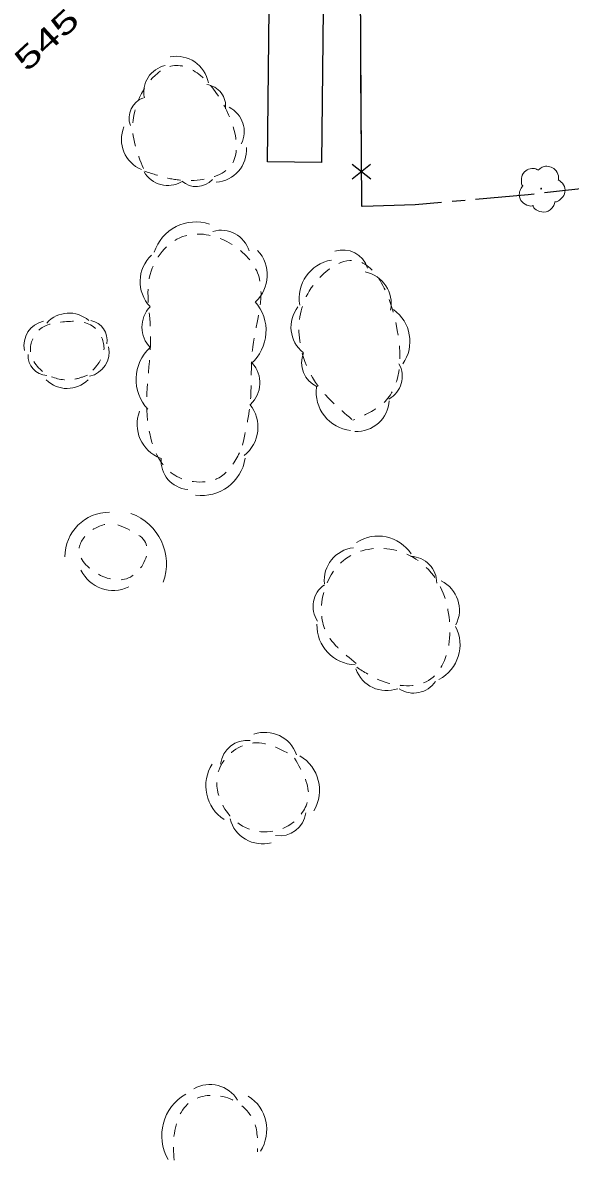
# Model space of a CAD drawing. Extents: x 2362213 to 2366494, y 6968794 to 6978110.
# Drawn here: x 2364723 to 2364841.6, y 6968856.7 to 6969103.1 of the extents above; entities that cross this region are included whole.
import ezdxf
from ezdxf.enums import TextEntityAlignment as Align

# ---------------------------------------------------------------- set-up
doc = ezdxf.new("R2010")
doc.units = 0
doc.header["$LTSCALE"] = 1.9
doc.linetypes.add('LONG_DASH_SHORT_DASH', pattern=[9.9, 6, -1.2, 1.5, -1.2])
doc.linetypes.add('SHORT_DASHED', pattern=[2.7, 1.5, -1.2])
for name, color, linetype, lineweight in [('11', 7, 'Continuous', 25), ('17', 7, 'Continuous', 25), ('29', 7, 'Continuous', 13), ('31', 7, 'Continuous', 25)]:
    doc.layers.add(name, color=color, linetype=linetype, lineweight=lineweight)

msp = doc.modelspace()

# ---------------------------------------------------------------- linework, layer by layer
at = {"layer": '11'}
msp.add_lwpolyline([(2364788.398, 6969132.64), (2364787.727, 6969072.862), (2364776.025, 6969072.991), (2364776.686, 6969132.769)], close=True, dxfattribs=at)
at = {"layer": '17'}
for p, q in [((2364798.402, 6969069.213), (2364794.392, 6969072.395)), ((2364798.392, 6969072.414), (2364794.402, 6969069.194))]:
    msp.add_line(p, q, dxfattribs=at)
at = {"layer": '17', "linetype": 'LONG_DASH_SHORT_DASH'}
msp.add_lwpolyline([(2364796.542, 6969225.692), (2364797.507, 6969269.253), (2364797.233, 6969290.752), (2364795.774, 6969303.179), (2364823.196, 6969305.26), (2364864.02, 6969308.159), (2364864.708, 6969225.341), (2364865.984, 6969129.23), (2364866.361, 6969093.811), (2364866.081, 6969069.657), (2364832.486, 6969065.827), (2364808.015, 6969063.684), (2364796.469, 6969063.264), (2364796.133, 6969123.774), (2364795.899, 6969184.005), (2364795.966, 6969216.847)], dxfattribs=at)
at = {"layer": '17'}
msp.add_lwpolyline([(2364796.41, 6969072.595), (2364796.133, 6969123.774), (2364796.099, 6969132.593)], dxfattribs=at)
at = {"layer": '29'}
msp.add_circle((2364835.343, 6969067.185), 0.1, dxfattribs=at)
for centre, radius, start, end in [((2364756.301, 6969088.758), 7.073, 10.76167, 100.76167), ((2364755.133, 6969088.045), 5.897, 102.17522, 192.17523), ((2364762.264, 6969085.024), 4.713, 352.60029, 82.60029), ((2364750.773, 6969082.425), 4.713, 109.47117, 199.47117), ((2364765.111, 6969079.52), 5.897, 333.11914, 63.11914), ((2364751.477, 6969077.809), 7.073, 157.21952, 247.21952), ((2364764.418, 6969075.595), 7.073, 273.96909, 3.96909), ((2364754.429, 6969073.743), 5.897, 210.09093, 300.09093), ((2364760.636, 6969072.323), 4.713, 227.97661, 317.97661), ((2364760.521, 6969050.508), 9.461, 71.99142, 161.99142), ((2364766.022, 6969051.861), 6.304, 16.67016, 106.67016), ((2364756.333, 6969047.047), 7.888, 133.34337, 223.34337), ((2364768.101, 6969048.454), 7.888, 312.62997, 42.62997), ((2364792.372, 6969048.276), 5.622, 17.63601, 107.63601), ((2364791.347, 6969043.387), 8.437, 100.03894, 190.03894), ((2364795.823, 6969042.244), 7.035, 348.75318, 78.75318), ((2364766.278, 6969036.382), 9.461, 311.44816, 41.44816), ((2364733.051, 6969033.789), 6.429, 48.37643, 138.37643), ((2364755.137, 6969037.178), 6.304, 135.40878, 225.40878), ((2364788.163, 6969037.176), 7.035, 141.57975, 231.57975), ((2364798.459, 6969034.059), 8.437, 324.82945, 54.82945), ((2364728.644, 6969033.212), 5.36, 102.12886, 192.12886), ((2364737.007, 6969034.386), 4.283, 349.30618, 79.30618), ((2364736.374, 6969031.776), 5.36, 282.31148, 12.31148), ((2364757.038, 6969025.842), 9.461, 132.92536, 222.92536), ((2364728.443, 6969030.992), 4.283, 177.07821, 267.07821), ((2364789.047, 6969029.407), 5.622, 156.80959, 246.80959), ((2364768.093, 6969025.106), 6.304, 312.42401, 42.42401), ((2364799.624, 6969026.516), 5.622, 299.10338, 29.10338), ((2364732.617, 6969030.318), 6.429, 225.2643, 315.2643), ((2364795.01, 6969023.174), 8.437, 173.27949, 263.27949), ((2364766.078, 6969015.509), 7.888, 308.60669, 38.60669), ((2364795.379, 6969021.626), 7.035, 266.88103, 356.88103), ((2364755.684, 6969016.137), 7.888, 158.97283, 248.97283), ((2364759.289, 6969008.286), 6.304, 175.35264, 265.35264), ((2364761.846, 6969010.173), 9.461, 261.63588, 351.63588), ((2364741.844, 6968987.399), 9.702, 89.95853, 179.95853), ((2364742.515, 6968985.86), 11.637, 340.16473, 70.16473), ((2364800.006, 6968983.41), 8.519, 33.03868, 123.03868), ((2364795.454, 6968982.341), 7.103, 96.39694, 186.39694), ((2364807.026, 6968981.83), 5.676, 359.03824, 89.03824), ((2364742.624, 6968987.904), 7.754, 205.65663, 295.65663), ((2364791.586, 6968976.703), 5.676, 124.43053, 214.43053), ((2364810.524, 6968975.872), 7.103, 333.43349, 63.43349), ((2364795.28, 6968972.564), 8.519, 178.36399, 268.36399), ((2364809.255, 6968968.427), 8.519, 297.54988, 27.54988), ((2364801.864, 6968965.55), 7.103, 199.87757, 289.87757), ((2364807.719, 6968963.588), 5.676, 236.42884, 326.42884), ((2364775.494, 6968942.158), 7.255, 19.45089, 109.45089), ((2364771.648, 6968941.888), 5.798, 83.44769, 173.44769), ((2364778.616, 6968936.87), 8.702, 329.25941, 59.25941), ((2364771.385, 6968937.82), 8.702, 147.03308, 237.03308), ((2364778.638, 6968932.787), 5.798, 261.80443, 351.80443), ((2364774.943, 6968932.526), 7.255, 194.98366, 284.98366), ((2364763.579, 6968866.237), 6.924, 30.35452, 120.35452), ((2364763.529, 6968862.087), 10.393, 120.07341, 210.07341), ((2364767.215, 6968863.348), 8.665, 327.36026, 57.36026)]:
    msp.add_arc(centre, radius, start, end, dxfattribs=at)
at = {"layer": '29', "linetype": 'SHORT_DASHED'}
for points in [[(2364749.168, 6969071.514), (2364746.908, 6969082.033), (2364755.466, 6969093.765), (2364767.23, 6969084.016), (2364767.925, 6969071.913), (2364758.862, 6969068.906), (2364754.177, 6969069.511), (2364749.373, 6969070.956)], [(2364769.995, 6969009.97), (2364766.054, 6969004.862), (2364756.373, 6969004.859), (2364749.978, 6969017.999), (2364750.701, 6969036.577), (2364750.84, 6969049.309), (2364758.306, 6969056.981), (2364773.7, 6969049.376), (2364772.847, 6969032.889), (2364772.4, 6969022.033), (2364770.312, 6969010.243)], [(2364794.337, 6969017.201), (2364786.471, 6969025.187), (2364785.102, 6969044.995), (2364794.479, 6969051.645), (2364804.174, 6969036.446), (2364801.204, 6969020.767), (2364794.509, 6969016.993)], [(2364737.023, 6969026.766), (2364734.132, 6969025.869), (2364728.533, 6969026.795), (2364724.692, 6969032.1), (2364726.649, 6969036.648), (2364732.053, 6969038.339), (2364738.383, 6969037.24), (2364740.628, 6969032.642), (2364737.233, 6969026.738)], [(2364743.613, 6968994.357), (2364749.897, 6968989.737), (2364746.738, 6968983.277), (2364739.433, 6968983.648), (2364735.242, 6968989.157), (2364737.863, 6968993.083), (2364742.947, 6968994.981)], [(2364795.291, 6968964.339), (2364788.429, 6968971.873), (2364792.439, 6968986.583), (2364802.575, 6968989.1), (2364813.504, 6968980.882), (2364810.419, 6968960.362), (2364800.325, 6968960.746), (2364795.399, 6968963.51)], [(2364781.905, 6968943.82), (2364784.839, 6968935.077), (2364781.131, 6968929.552), (2364770.655, 6968929.102), (2364765.47, 6968941.154), (2364772.414, 6968947.05), (2364782.003, 6968944.031)], [(2364755.824, 6968856.737), (2364755.695, 6968860.766), (2364759.165, 6968869.25), (2364766.372, 6968870.549), (2364773.033, 6968865.312), (2364773.897, 6968858.58)]]:
    msp.add_spline(points, degree=3, dxfattribs=at)
at = {"layer": '29'}
for points in [[(2364831.378, 6969067.756), (2364831.397, 6969067.767), (2364831.317, 6969067.836), (2364831.081, 6969068.464), (2364831.119, 6969069.744), (2364832.006, 6969071.043), (2364833.312, 6969071.525), (2364834.434, 6969071.336), (2364834.665, 6969071.208), (2364834.735, 6969071.209), (2364834.784, 6969071.249), (2364835.132, 6969071.542), (2364835.997, 6969071.992), (2364837.208, 6969071.923), (2364838.324, 6969071.333), (2364839.057, 6969069.91), (2364839.066, 6969069.05)], [(2364839.055, 6969069.07), (2364840.196, 6969068.01), (2364840.481, 6969066.423), (2364839.773, 6969065.096), (2364839.118, 6969064.55), (2364838.45, 6969064.334), (2364838.301, 6969064.322), (2364838.282, 6969064.212), (2364837.96, 6969063.309), (2364836.421, 6969062.144), (2364834.528, 6969062.426), (2364833.629, 6969063.368), (2364833.558, 6969063.497), (2364833.438, 6969063.476), (2364832.227, 6969063.594), (2364830.958, 6969064.592), (2364830.612, 6969066.229), (2364830.982, 6969067.253), (2364831.308, 6969067.696), (2364831.378, 6969067.746)]]:
    msp.add_spline(points, degree=3, dxfattribs=at)

# ---------------------------------------------------------------- texts
at = {"layer": '31', "width": 1.5}
msp.add_text(' 545 ', height=4.8, rotation=42.635, dxfattribs=at).set_placement((2364729.802, 6969097.698), align=Align.CENTER)

doc.saveas('drawing.dxf')
